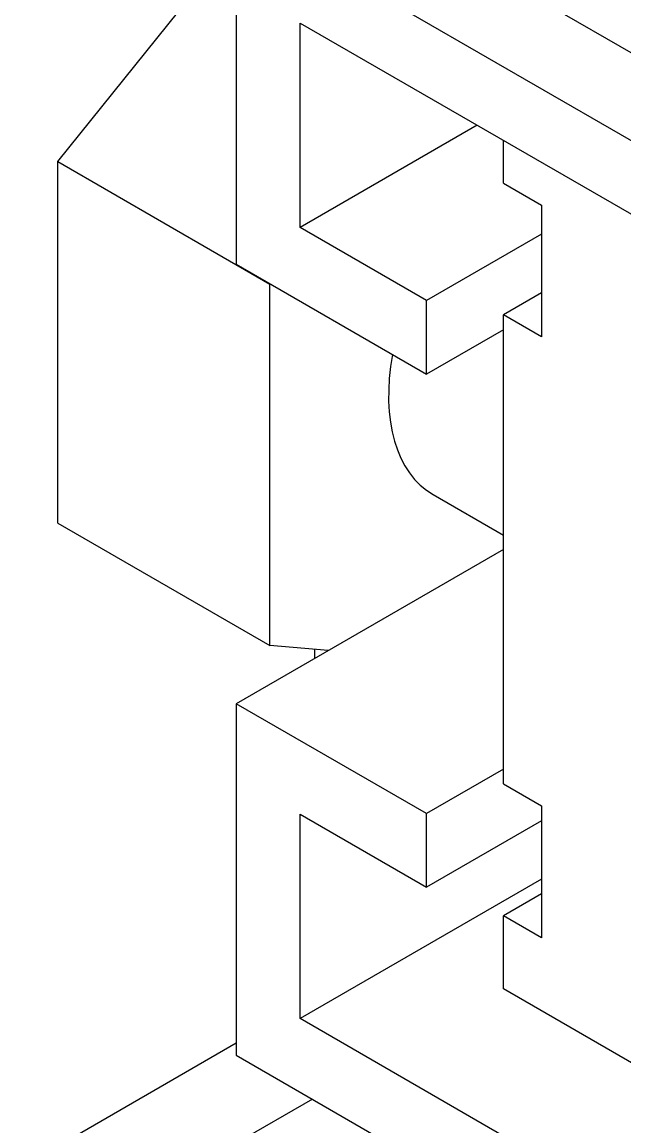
# Model space of a CAD drawing. Extents: x 99862 to 103151, y 100000 to 105076.
# Drawn here: x 100869.06 to 100876.05, y 104490.49 to 104503.3 of the extents above; entities that cross this region are included whole.
import ezdxf

# ---------------------------------------------------------------- set-up
doc = ezdxf.new("R2010")
doc.units = 0
for name, color, linetype in [('Level 11', 7, 'Continuous'), ('Level 2', 7, 'Continuous'), ('Level 4', 7, 'Continuous'), ('Level 5', 7, 'Continuous'), ('Level 9', 7, 'Continuous')]:
    doc.layers.add(name, color=color, linetype=linetype)

msp = doc.modelspace()

# ---------------------------------------------------------------- linework, layer by layer
at = {"layer": 'Level 11'}
for p, q in [((100871.553, 104504.574), (100871.553, 104500.491)), ((100883.043, 104497.94), (100871.553, 104504.574)), ((100872.293, 104500.918), (100872.293, 104503.293)), ((100872.293, 104503.293), (100882.304, 104497.513)), ((100874.349, 104502.105), (100872.293, 104500.918)), ((100873.763, 104500.07), (100872.293, 104500.918)), ((100875.097, 104500.84), (100873.763, 104500.07)), ((100871.553, 104500.491), (100873.763, 104499.215)), ((100873.763, 104499.215), (100873.763, 104500.07)), ((100874.655, 104499.731), (100873.763, 104499.215)), ((100874.655, 104497.179), (100871.553, 104495.388)), ((100871.553, 104495.388), (100871.553, 104491.306)), ((100873.763, 104494.112), (100871.553, 104495.388)), ((100874.655, 104494.628), (100873.763, 104494.112)), ((100872.293, 104491.733), (100872.293, 104494.107)), ((100872.293, 104494.107), (100873.763, 104493.258)), ((100873.763, 104493.258), (100873.763, 104494.112)), ((100875.097, 104494.029), (100873.763, 104493.258)), ((100875.097, 104493.352), (100872.293, 104491.733)), ((100882.304, 104485.953), (100872.293, 104491.733)), ((100871.553, 104491.306), (100883.043, 104484.672))]:
    msp.add_line(p, q, dxfattribs=at)
at = {"layer": 'Level 2'}
for p, q in [((100871.553, 104505.594), (100883.043, 104498.96)), ((100872.466, 104495.915), (100872.466, 104496.018)), ((100872.437, 104490.795), (100871.553, 104490.285))]:
    msp.add_line(p, q, dxfattribs=at)
at = {"layer": 'Level 4'}
for p, q in [((100874.655, 104501.434), (100874.655, 104501.928)), ((100874.655, 104501.434), (100875.097, 104501.179)), ((100875.097, 104501.179), (100875.097, 104499.648)), ((100875.097, 104500.158), (100874.655, 104499.903)), ((100874.655, 104494.456), (100874.655, 104499.903)), ((100875.097, 104499.648), (100874.655, 104499.903)), ((100874.655, 104494.456), (100875.097, 104494.201)), ((100875.097, 104494.201), (100875.097, 104492.67)), ((100875.097, 104493.18), (100874.655, 104492.925)), ((100874.655, 104492.076), (100874.655, 104492.925)), ((100875.097, 104492.67), (100874.655, 104492.925)), ((100877.307, 104490.545), (100874.655, 104492.076))]:
    msp.add_line(p, q, dxfattribs=at)
at = {"layer": 'Level 5'}
for p, q in [((100869.48, 104501.683), (100871.553, 104504.261)), ((100869.48, 104497.486), (100869.48, 104501.683)), ((100869.48, 104501.683), (100871.941, 104500.262)), ((100871.941, 104500.262), (100871.944, 104500.266)), ((100871.941, 104496.065), (100871.941, 104500.262)), ((100873.839, 104497.816), (100874.655, 104497.344)), ((100869.48, 104497.486), (100871.941, 104496.065)), ((100872.621, 104496.005), (100871.941, 104496.065))]:
    msp.add_line(p, q, dxfattribs=at)
msp.add_ellipse((100875.089, 104499.981), major_axis=(-1.25, -2.165), ratio=0.57735, start_param=5.271379, end_param=6.283226, dxfattribs=at)
at = {"layer": 'Level 9'}
msp.add_line((100871.553, 104491.446), (100864.605, 104487.435), dxfattribs=at)

doc.saveas('drawing.dxf')
